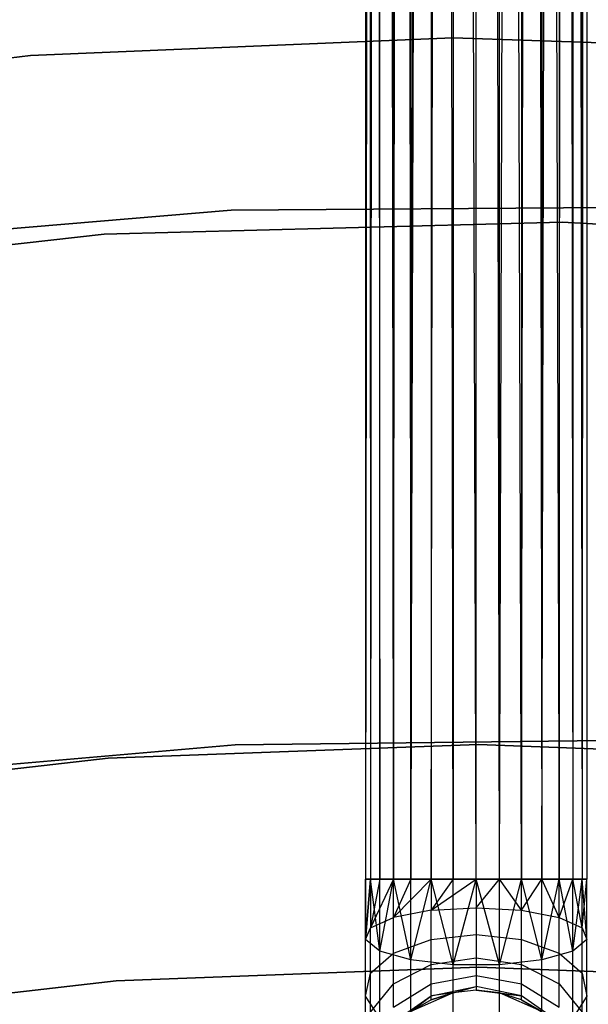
# Model space of a CAD drawing. Extents: x -189 to 189, y -189 to 189.
# Tile 269 of 591: x -4 to 1, y 42 to 51. Entities that reach past the tile are written whole.
import ezdxf

# ---------------------------------------------------------------- set-up
doc = ezdxf.new("R2010")
doc.units = 0
doc.header["$LTSCALE"] = 25.4
doc.layers.get('0').update_dxf_attribs({"linetype": 'CONTINUOUS'})

# ---------------------------------------------------------------- blocks, each defined once
blk = doc.blocks.new('CAMELEON-KENAI-C-12244_STL')
at = {"color": 0}
for p, q in [((-0.9945, 168.4763, -9.3955), (-0.9945, 43.2347, -9.3955)), ((-0.9945, 168.4763, -9.3955), (-0.9945, 43.2347, -9.6045)), ((-0.866, 168.4763, -9), (-0.9945, 43.2347, -9.3955)), ((-0.866, 168.4763, -9), (-0.9945, 43.2347, -9.3955)), ((-0.9945, 168.4763, -9.3955), (-0.9945, 43.2347, -9.3955)), ((-0.9945, 168.4763, -9.3955), (-0.9945, 43.2347, -9.6045)), ((-0.9945, 168.4763, -9.3955), (-0.9511, 43.2347, -9.809)), ((-0.9945, 168.4763, -9.3955), (-0.9511, 43.2347, -9.809)), ((-0.866, 168.4763, -9), (-0.9511, 43.2347, -9.191)), ((-0.866, 168.4763, -9), (-0.9511, 43.2347, -9.191)), ((-0.9511, 168.4763, -9.809), (-0.9511, 43.2347, -9.809)), ((-0.9511, 168.4763, -9.809), (-0.9511, 43.2347, -9.809)), ((-0.9511, 168.4763, -9.809), (-0.866, 43.2347, -10)), ((-0.9511, 168.4763, -9.809), (-0.866, 43.2347, -10)), ((-0.9511, 168.4763, -9.809), (-0.7431, 43.2347, -10.1691)), ((-0.9511, 168.4763, -9.809), (-0.7431, 43.2347, -10.1691)), ((-0.866, 43.2347, -9), (-0.866, 168.4763, -9)), ((-0.866, 43.2347, -9), (-0.866, 168.4763, -9)), ((-0.7431, 43.2347, -8.8309), (-0.866, 168.4763, -9)), ((-0.7431, 43.2347, -8.8309), (-0.866, 168.4763, -9)), ((-0.7431, 43.2347, -8.8309), (-0.5878, 168.4763, -8.691)), ((-0.7431, 43.2347, -8.8309), (-0.5878, 168.4763, -8.691)), ((-0.7431, 168.4763, -10.1691), (-0.7431, 43.2347, -10.1691)), ((-0.7431, 168.4763, -10.1691), (-0.7431, 43.2347, -10.1691)), ((-0.7431, 168.4763, -10.1691), (-0.5878, 43.2347, -10.309)), ((-0.7431, 168.4763, -10.1691), (-0.5878, 43.2347, -10.309)), ((-0.5878, 43.2347, -8.691), (-0.5878, 168.4763, -8.691)), ((-0.5878, 43.2347, -8.691), (-0.5878, 168.4763, -8.691)), ((-0.5878, 43.2347, -8.691), (-0.2079, 168.4763, -8.5219)), ((-0.5878, 43.2347, -8.691), (-0.2079, 168.4763, -8.5219)), ((-0.4067, 168.4763, -10.4135), (-0.5878, 43.2347, -10.309)), ((-0.4067, 168.4763, -10.4135), (-0.5878, 43.2347, -10.309)), ((-0.4067, 43.2347, -8.5864), (-0.2079, 168.4763, -8.5219)), ((-0.4067, 43.2347, -8.5864), (-0.2079, 168.4763, -8.5219)), ((-0.4067, 168.4763, -10.4135), (-0.4067, 43.2347, -10.4135)), ((0, 43.2347, -10.5), (-0.4067, 168.4763, -10.4135)), ((0, 43.2347, -10.5), (-0.4067, 168.4763, -10.4135)), ((-0.2079, 43.2347, -10.4781), (-0.4067, 168.4763, -10.4135)), ((-0.2079, 43.2347, -10.4781), (-0.4067, 168.4763, -10.4135)), ((-0.4067, 168.4763, -10.4135), (-0.4067, 43.2347, -10.4135)), ((-0.2079, 168.4763, -8.5219), (-0.2079, 43.2347, -8.5219)), ((-0.2079, 168.4763, -8.5219), (-0.2079, 43.2347, -8.5219)), ((0.4067, 43.2347, -10.4135), (0, 168.4763, -10.5)), ((0, 43.2347, -8.5), (0, 168.4763, -8.5)), ((0, 43.2347, -8.5), (0, 168.4763, -8.5)), ((0.2079, 43.2347, -10.4781), (0, 168.4763, -10.5)), ((0.4067, 43.2347, -10.4135), (0, 168.4763, -10.5)), ((0.2079, 43.2347, -10.4781), (0, 168.4763, -10.5)), ((0, 43.2347, -10.5), (0, 168.4763, -10.5)), ((0, 43.2347, -10.5), (0, 168.4763, -10.5)), ((0.2079, 43.2347, -8.5219), (0.2079, 168.4763, -8.5219)), ((0.2079, 43.2347, -8.5219), (0.2079, 168.4763, -8.5219)), ((0.2079, 43.2347, -8.5219), (0.5878, 168.4763, -8.691)), ((0.2079, 43.2347, -8.5219), (0.5878, 168.4763, -8.691)), ((0.4067, 168.4763, -10.4135), (0.4067, 43.2347, -10.4135)), ((0.4067, 168.4763, -10.4135), (0.4067, 43.2347, -10.4135)), ((0.4067, 168.4763, -10.4135), (0.5878, 43.2347, -10.309)), ((0.4067, 168.4763, -10.4135), (0.5878, 43.2347, -10.309)), ((0.4067, 168.4763, -10.4135), (0.7431, 43.2347, -10.1691)), ((0.4067, 168.4763, -10.4135), (0.7431, 43.2347, -10.1691)), ((0.4067, 43.2347, -8.5864), (0.5878, 168.4763, -8.691)), ((0.4067, 43.2347, -8.5864), (0.5878, 168.4763, -8.691)), ((0.5878, 168.4763, -8.691), (0.5878, 43.2347, -8.691)), ((0.5878, 43.2347, -8.691), (0.866, 168.4763, -9)), ((0.5878, 43.2347, -8.691), (0.866, 168.4763, -9)), ((0.5878, 168.4763, -8.691), (0.5878, 43.2347, -8.691)), ((0.7431, 168.4763, -10.1691), (0.7431, 43.2347, -10.1691)), ((0.7431, 168.4763, -10.1691), (0.7431, 43.2347, -10.1691)), ((0.7431, 168.4763, -10.1691), (0.866, 43.2347, -10)), ((0.7431, 168.4763, -10.1691), (0.866, 43.2347, -10)), ((0.7431, 168.4763, -10.1691), (0.9511, 43.2347, -9.809)), ((0.7431, 168.4763, -10.1691), (0.9511, 43.2347, -9.809)), ((0.7431, 43.2347, -8.8309), (0.866, 168.4763, -9)), ((0.7431, 43.2347, -8.8309), (0.866, 168.4763, -9)), ((0.866, 168.4763, -9), (0.9511, 43.2347, -9.191)), ((0.866, 168.4763, -9), (0.9511, 43.2347, -9.191)), ((0.866, 168.4763, -9), (0.866, 43.2347, -9)), ((0.866, 168.4763, -9), (0.866, 43.2347, -9)), ((0.9511, 168.4763, -9.809), (0.9945, 43.2347, -9.6045)), ((0.9511, 168.4763, -9.809), (0.9945, 43.2347, -9.3955)), ((0.9511, 168.4763, -9.809), (0.9511, 43.2347, -9.809)), ((0.9511, 168.4763, -9.809), (0.9511, 43.2347, -9.809)), ((0.9511, 168.4763, -9.809), (0.9945, 43.2347, -9.6045)), ((0.9511, 168.4763, -9.809), (0.9945, 43.2347, -9.3955)), ((0.9945, 168.4763, -9.3955), (0.9511, 43.2347, -9.191)), ((0.9945, 168.4763, -9.3955), (0.9511, 43.2347, -9.191)), ((0.9945, 168.4763, -9.3955), (0.9945, 43.2347, -9.3955)), ((0.9945, 168.4763, -9.3955), (0.9945, 43.2347, -9.3955)), ((-4.0061, 50.6345, -167), (-0.2105, 50.7934, -167)), ((-0.2105, 50.7934, -160.5), (-4.0061, 50.6345, -160.5)), ((-4.0061, 50.6345, -167), (-0.2105, 50.7934, -167)), ((-0.2105, 50.7934, -160.5), (-4.0061, 50.6345, -160.5)), ((-0.2105, 50.7934, -167), (3.5864, 50.6682, -167)), ((3.5864, 50.6682, -160.5), (-0.2105, 50.7934, -160.5)), ((-0.2105, 50.7934, -167), (3.5864, 50.6682, -167)), ((-0.2105, 50.7934, -167), (-0.2105, 50.7934, -160.5)), ((3.5864, 50.6682, -160.5), (-0.2105, 50.7934, -160.5)), ((-0.2105, 50.7934, -167), (-0.2105, 50.7934, -160.5)), ((-7.7792, 50.1923, -167), (-4.0061, 50.6345, -167)), ((-4.0061, 50.6345, -160.5), (-7.7792, 50.1923, -160.5)), ((-7.7792, 50.1923, -167), (-4.0061, 50.6345, -167)), ((-4.0061, 50.6345, -160.5), (-7.7792, 50.1923, -160.5)), ((-4.0061, 50.6345, -167), (-4.0061, 50.6345, -160.5)), ((-4.0061, 50.6345, -167), (-4.0061, 50.6345, -160.5)), ((-2.2024, 49.244, -167), (-5.9207, 48.9352, -167)), ((-5.9207, 48.9352, -160.5), (-2.2024, 49.244, -160.5)), ((-5.9207, 48.9352, -160.5), (-2.2024, 49.244, -160.5)), ((-2.2024, 49.244, -167), (-5.9207, 48.9352, -167)), ((1.5287, 49.2707, -167), (-2.2024, 49.244, -167)), ((-2.2024, 49.244, -160.5), (1.5287, 49.2707, -160.5)), ((-2.2024, 49.244, -160.5), (1.5287, 49.2707, -160.5)), ((1.5287, 49.2707, -167), (-2.2024, 49.244, -167)), ((-2.2024, 49.244, -160.5), (-2.2024, 49.244, -167)), ((-2.2024, 49.244, -160.5), (-2.2024, 49.244, -167)), ((-3.3434, 49.029, -167), (0.7715, 49.1381, -167)), ((0.7715, 49.1381, -168), (-3.3434, 49.029, -168)), ((0.7715, 49.1381, -168), (-3.3434, 49.029, -168)), ((-3.3434, 49.029, -167), (0.7715, 49.1381, -167)), ((0.7715, 49.1381, -167), (4.8811, 48.9025, -167)), ((4.8811, 48.9025, -168), (0.7715, 49.1381, -168)), ((0.7715, 49.1381, -168), (0.7715, 49.1381, -167)), ((0.7715, 49.1381, -168), (0.7715, 49.1381, -167)), ((4.8811, 48.9025, -168), (0.7715, 49.1381, -168)), ((0.7715, 49.1381, -167), (4.8811, 48.9025, -167)), ((-7.4348, 48.5759, -167), (-3.3434, 49.029, -167)), ((-3.3434, 49.029, -168), (-7.4348, 48.5759, -168)), ((-3.3434, 49.029, -168), (-7.4348, 48.5759, -168)), ((-7.4348, 48.5759, -167), (-3.3434, 49.029, -167)), ((-3.3434, 49.029, -168), (-3.3434, 49.029, -167)), ((-3.3434, 49.029, -168), (-3.3434, 49.029, -167)), ((-5.4823, 44.153), (-2.1669, 44.4403)), ((-2.1669, 44.4403, -1), (-5.4823, 44.153, -1)), ((-2.1669, 44.4403, -1), (-5.4823, 44.153, -1)), ((-5.4823, 44.153), (-2.1669, 44.4403)), ((0.0154, 44.4439, -1), (-3.3063, 44.3196, -1)), ((-3.3063, 44.3196, -8.5), (0.0154, 44.4439, -8.5)), ((0.0154, 44.4439, -1), (-3.3063, 44.3196, -1)), ((-3.3063, 44.3196, -8.5), (0.0154, 44.4439, -8.5)), ((1.1607, 44.4791, -1), (-2.1669, 44.4403, -1)), ((-2.1669, 44.4403), (1.1607, 44.4791)), ((1.1607, 44.4791, -1), (-2.1669, 44.4403, -1)), ((-2.1669, 44.4403), (1.1607, 44.4791)), ((-2.1669, 44.4403, -1), (-2.1669, 44.4403)), ((-2.1669, 44.4403, -1), (-2.1669, 44.4403)), ((3.3372, 44.3196, -1), (0.0154, 44.4439, -1)), ((0.0154, 44.4439, -8.5), (3.3372, 44.3196, -8.5)), ((0.0154, 44.4439, -8.5), (3.3372, 44.3196, -8.5)), ((0.0154, 44.4439, -1), (0.0154, 44.4439, -8.5)), ((3.3372, 44.3196, -1), (0.0154, 44.4439, -1)), ((0.0154, 44.4439, -1), (0.0154, 44.4439, -8.5)), ((-3.3063, 44.3196, -1), (-6.6095, 43.9474, -1)), ((-6.6095, 43.9474, -8.5), (-3.3063, 44.3196, -8.5)), ((-3.3063, 44.3196, -1), (-6.6095, 43.9474, -1)), ((-6.6095, 43.9474, -8.5), (-3.3063, 44.3196, -8.5)), ((-3.3063, 44.3196, -1), (-3.3063, 44.3196, -8.5)), ((-3.3063, 44.3196, -1), (-3.3063, 44.3196, -8.5)), ((-0.9945, 42.69, -9.5328), (-0.9511, 43.2347, -9.809)), ((-0.9945, 42.69, -9.5328), (-0.9511, 43.2347, -9.809)), ((-0.9945, 42.69, -9.5328), (-0.9945, 43.2347, -9.6045)), ((-0.9945, 43.2347, -9.6045), (-0.9511, 43.2347, -9.809)), ((-0.9511, 43.2347, -9.191), (-0.9945, 42.69, -9.5328)), ((-0.9511, 43.2347, -9.191), (-0.9945, 42.69, -9.5328)), ((-0.9511, 43.2347, -9.191), (-0.9945, 43.2347, -9.3955)), ((-0.9945, 43.2347, -9.3955), (-0.9945, 42.69, -9.5328)), ((-0.9945, 43.2347, -9.3955), (-0.9945, 42.69, -9.5328)), ((-0.9945, 42.69, -9.5328), (-0.9945, 43.2347, -9.6045)), ((-0.9511, 43.2347, -9.191), (-0.9945, 43.2347, -9.3955)), ((-0.9945, 43.2347, -9.6045), (-0.9511, 43.2347, -9.809)), ((-0.866, 42.5876, -9.9148), (-0.9511, 43.2347, -9.809)), ((-0.9511, 43.2347, -9.809), (-0.866, 43.2347, -10)), ((-0.866, 42.5876, -9.9148), (-0.9511, 43.2347, -9.809)), ((-0.7431, 43.2347, -8.8309), (-0.9511, 42.797, -9.1334)), ((-0.866, 43.2347, -9), (-0.9511, 42.797, -9.1334)), ((-0.7431, 43.2347, -8.8309), (-0.9511, 42.797, -9.1334)), ((-0.866, 43.2347, -9), (-0.9511, 42.797, -9.1334)), ((-0.866, 43.2347, -9), (-0.9511, 43.2347, -9.191)), ((-0.9511, 43.2347, -9.191), (-0.9511, 42.797, -9.1334)), ((-0.9511, 43.2347, -9.191), (-0.9511, 42.797, -9.1334)), ((-0.866, 43.2347, -9), (-0.9511, 43.2347, -9.191)), ((-0.9511, 43.2347, -9.809), (-0.866, 43.2347, -10)), ((-0.866, 42.5876, -9.9148), (-0.7431, 43.2347, -10.1691)), ((-0.866, 42.5876, -9.9148), (-0.7431, 43.2347, -10.1691)), ((-0.866, 42.5876, -9.9148), (-0.866, 43.2347, -10)), ((-0.866, 43.2347, -10), (-0.7431, 43.2347, -10.1691)), ((-0.866, 42.5876, -9.9148), (-0.866, 43.2347, -10)), ((-0.7431, 43.2347, -8.8309), (-0.866, 43.2347, -9)), ((-0.7431, 43.2347, -8.8309), (-0.866, 43.2347, -9)), ((-0.866, 43.2347, -10), (-0.7431, 43.2347, -10.1691)), ((-0.5878, 42.5076, -10.2133), (-0.7431, 43.2347, -10.1691)), ((-0.7431, 43.2347, -10.1691), (-0.5878, 43.2347, -10.309)), ((-0.5878, 42.5076, -10.2133), (-0.7431, 43.2347, -10.1691)), ((-0.7431, 42.8902, -8.7855), (-0.7431, 43.2347, -8.8309)), ((-0.4067, 43.2347, -8.5864), (-0.7431, 42.8902, -8.7855)), ((-0.4067, 43.2347, -8.5864), (-0.7431, 42.8902, -8.7855)), ((-0.5878, 43.2347, -8.691), (-0.7431, 42.8902, -8.7855)), ((-0.5878, 43.2347, -8.691), (-0.7431, 42.8902, -8.7855)), ((-0.5878, 43.2347, -8.691), (-0.7431, 43.2347, -8.8309)), ((-0.7431, 42.8902, -8.7855), (-0.7431, 43.2347, -8.8309)), ((-0.5878, 43.2347, -8.691), (-0.7431, 43.2347, -8.8309)), ((-0.7431, 43.2347, -10.1691), (-0.5878, 43.2347, -10.309)), ((-0.5878, 42.5076, -10.2133), (-0.4067, 43.2347, -10.4135)), ((-0.5878, 42.5076, -10.2133), (-0.4067, 43.2347, -10.4135)), ((-0.5878, 42.5076, -10.2133), (-0.5878, 43.2347, -10.309)), ((-0.5878, 43.2347, -10.309), (-0.4067, 43.2347, -10.4135)), ((-0.5878, 42.5076, -10.2133), (-0.5878, 43.2347, -10.309)), ((-0.4067, 43.2347, -8.5864), (-0.5878, 43.2347, -8.691)), ((-0.4067, 43.2347, -8.5864), (-0.5878, 43.2347, -8.691)), ((-0.5878, 43.2347, -10.309), (-0.4067, 43.2347, -10.4135)), ((-0.2079, 42.4639, -10.3767), (-0.4067, 43.2347, -10.4135)), ((-0.4067, 43.2347, -10.4135), (-0.2079, 43.2347, -10.4781)), ((-0.2079, 42.4639, -10.3767), (-0.4067, 43.2347, -10.4135)), ((-0.2079, 43.2347, -8.5219), (-0.4067, 42.9535, -8.5494)), ((-0.4067, 42.9535, -8.5494), (0, 43.2347, -8.5)), ((-0.2079, 43.2347, -8.5219), (-0.4067, 42.9535, -8.5494)), ((-0.2079, 43.2347, -8.5219), (-0.4067, 43.2347, -8.5864)), ((-0.4067, 43.2347, -8.5864), (-0.4067, 42.9535, -8.5494)), ((-0.4067, 43.2347, -8.5864), (-0.4067, 42.9535, -8.5494)), ((-0.4067, 42.9535, -8.5494), (0, 43.2347, -8.5)), ((-0.2079, 43.2347, -8.5219), (-0.4067, 43.2347, -8.5864)), ((-0.4067, 43.2347, -10.4135), (-0.2079, 43.2347, -10.4781)), ((-0.2079, 42.4639, -10.3767), (0, 43.2347, -10.5)), ((-0.2079, 42.4639, -10.3767), (0, 43.2347, -10.5)), ((-0.2079, 42.4639, -10.3767), (-0.2079, 43.2347, -10.4781)), ((-0.2079, 43.2347, -10.4781), (0, 43.2347, -10.5)), ((-0.2079, 42.4639, -10.3767), (-0.2079, 43.2347, -10.4781)), ((0, 43.2347, -8.5), (-0.2079, 43.2347, -8.5219)), ((0, 43.2347, -8.5), (-0.2079, 43.2347, -8.5219)), ((-0.2079, 43.2347, -10.4781), (0, 43.2347, -10.5)), ((0, 43.2347, -8.5), (0, 42.9759, -8.4659)), ((0, 42.9759, -8.4659), (0.2079, 43.2347, -8.5219)), ((0.2079, 43.2347, -8.5219), (0, 43.2347, -8.5)), ((0, 42.9759, -8.4659), (0.2079, 43.2347, -8.5219)), ((0.2079, 42.4639, -10.3767), (0, 43.2347, -10.5)), ((0, 43.2347, -10.5), (0.2079, 43.2347, -10.4781)), ((0.2079, 42.4639, -10.3767), (0, 43.2347, -10.5)), ((0, 43.2347, -8.5), (0, 42.9759, -8.4659)), ((0.2079, 43.2347, -8.5219), (0, 43.2347, -8.5)), ((0, 43.2347, -10.5), (0.2079, 43.2347, -10.4781)), ((0.4067, 42.9535, -8.5494), (0.2079, 43.2347, -8.5219)), ((0.4067, 42.9535, -8.5494), (0.2079, 43.2347, -8.5219)), ((0.4067, 43.2347, -8.5864), (0.2079, 43.2347, -8.5219)), ((0.2079, 42.4639, -10.3767), (0.4067, 43.2347, -10.4135)), ((0.2079, 42.4639, -10.3767), (0.4067, 43.2347, -10.4135)), ((0.2079, 42.4639, -10.3767), (0.2079, 43.2347, -10.4781)), ((0.2079, 43.2347, -10.4781), (0.4067, 43.2347, -10.4135)), ((0.2079, 42.4639, -10.3767), (0.2079, 43.2347, -10.4781)), ((0.4067, 43.2347, -8.5864), (0.2079, 43.2347, -8.5219)), ((0.2079, 43.2347, -10.4781), (0.4067, 43.2347, -10.4135)), ((0.4067, 42.9535, -8.5494), (0.4067, 43.2347, -8.5864)), ((0.4067, 42.9535, -8.5494), (0.4067, 43.2347, -8.5864)), ((0.4067, 42.9535, -8.5494), (0.5878, 43.2347, -8.691)), ((0.5878, 43.2347, -8.691), (0.4067, 43.2347, -8.5864)), ((0.4067, 42.9535, -8.5494), (0.5878, 43.2347, -8.691)), ((0.5878, 42.5076, -10.2133), (0.4067, 43.2347, -10.4135)), ((0.4067, 43.2347, -10.4135), (0.5878, 43.2347, -10.309)), ((0.5878, 42.5076, -10.2133), (0.4067, 43.2347, -10.4135)), ((0.4067, 43.2347, -10.4135), (0.5878, 43.2347, -10.309)), ((0.5878, 43.2347, -8.691), (0.4067, 43.2347, -8.5864)), ((0.7431, 42.8902, -8.7855), (0.5878, 43.2347, -8.691)), ((0.7431, 42.8902, -8.7855), (0.5878, 43.2347, -8.691)), ((0.7431, 43.2347, -8.8309), (0.5878, 43.2347, -8.691)), ((0.5878, 42.5076, -10.2133), (0.7431, 43.2347, -10.1691)), ((0.5878, 42.5076, -10.2133), (0.7431, 43.2347, -10.1691)), ((0.5878, 42.5076, -10.2133), (0.5878, 43.2347, -10.309)), ((0.5878, 43.2347, -10.309), (0.7431, 43.2347, -10.1691)), ((0.5878, 42.5076, -10.2133), (0.5878, 43.2347, -10.309)), ((0.5878, 43.2347, -10.309), (0.7431, 43.2347, -10.1691)), ((0.7431, 43.2347, -8.8309), (0.5878, 43.2347, -8.691)), ((0.7431, 42.8902, -8.7855), (0.7431, 43.2347, -8.8309)), ((0.7431, 42.8902, -8.7855), (0.7431, 43.2347, -8.8309)), ((0.7431, 42.8902, -8.7855), (0.866, 43.2347, -9)), ((0.866, 43.2347, -9), (0.7431, 43.2347, -8.8309)), ((0.7431, 42.8902, -8.7855), (0.866, 43.2347, -9)), ((0.866, 42.5876, -9.9148), (0.7431, 43.2347, -10.1691)), ((0.7431, 43.2347, -10.1691), (0.866, 43.2347, -10)), ((0.866, 42.5876, -9.9148), (0.7431, 43.2347, -10.1691)), ((0.7431, 43.2347, -10.1691), (0.866, 43.2347, -10)), ((0.866, 43.2347, -9), (0.7431, 43.2347, -8.8309)), ((0.9511, 42.797, -9.1334), (0.866, 43.2347, -9)), ((0.9511, 42.797, -9.1334), (0.866, 43.2347, -9)), ((0.9511, 43.2347, -9.191), (0.866, 43.2347, -9)), ((0.866, 42.5876, -9.9148), (0.9511, 43.2347, -9.809)), ((0.866, 42.5876, -9.9148), (0.9511, 43.2347, -9.809)), ((0.866, 42.5876, -9.9148), (0.866, 43.2347, -10)), ((0.866, 43.2347, -10), (0.9511, 43.2347, -9.809)), ((0.866, 42.5876, -9.9148), (0.866, 43.2347, -10)), ((0.866, 43.2347, -10), (0.9511, 43.2347, -9.809)), ((0.9511, 43.2347, -9.191), (0.866, 43.2347, -9)), ((0.9511, 42.797, -9.1334), (0.9511, 43.2347, -9.191)), ((0.9511, 42.797, -9.1334), (0.9511, 43.2347, -9.191)), ((0.9511, 42.797, -9.1334), (0.9945, 43.2347, -9.3955)), ((0.9945, 43.2347, -9.3955), (0.9511, 43.2347, -9.191)), ((0.9511, 42.797, -9.1334), (0.9945, 43.2347, -9.3955)), ((0.9945, 42.69, -9.5328), (0.9511, 43.2347, -9.809)), ((0.9511, 43.2347, -9.809), (0.9945, 43.2347, -9.6045)), ((0.9945, 42.69, -9.5328), (0.9511, 43.2347, -9.809)), ((0.9511, 43.2347, -9.809), (0.9945, 43.2347, -9.6045)), ((0.9945, 43.2347, -9.3955), (0.9511, 43.2347, -9.191)), ((0.9945, 42.69, -9.5328), (0.9945, 43.2347, -9.3955)), ((0.9945, 42.69, -9.5328), (0.9945, 43.2347, -9.6045)), ((0.9945, 42.69, -9.5328), (0.9945, 43.2347, -9.3955)), ((0.9945, 42.69, -9.5328), (0.9945, 43.2347, -9.6045)), ((-0.4067, 42.9535, -8.5494), (-0.7431, 42.8902, -8.7855)), ((-0.4067, 42.9535, -8.5494), (-0.7431, 42.8902, -8.7855)), ((-0.4067, 42.9535, -8.5494), (0, 42.9759, -8.4659)), ((-0.4067, 42.9535, -8.5494), (0, 42.9759, -8.4659)), ((-0.4067, 42.6914, -8.4409), (-0.4067, 42.9535, -8.5494)), ((-0.4067, 42.6914, -8.4409), (-0.4067, 42.9535, -8.5494)), ((0, 42.9759, -8.4659), (0.4067, 42.9535, -8.5494)), ((0, 42.9759, -8.4659), (0, 42.7347, -8.366)), ((0, 42.9759, -8.4659), (0.4067, 42.9535, -8.5494)), ((0, 42.9759, -8.4659), (0, 42.7347, -8.366)), ((0.4067, 42.9535, -8.5494), (0.7431, 42.8902, -8.7855)), ((0.4067, 42.6914, -8.4409), (0.4067, 42.9535, -8.5494)), ((0.4067, 42.6914, -8.4409), (0.4067, 42.9535, -8.5494)), ((0.4067, 42.9535, -8.5494), (0.7431, 42.8902, -8.7855)), ((-0.9511, 42.797, -9.1334), (-0.7431, 42.8902, -8.7855)), ((-0.9511, 42.797, -9.1334), (-0.7431, 42.8902, -8.7855)), ((-0.7431, 42.5692, -8.6526), (-0.7431, 42.8902, -8.7855)), ((-0.7431, 42.5692, -8.6526), (-0.7431, 42.8902, -8.7855)), ((0.7431, 42.8902, -8.7855), (0.9511, 42.797, -9.1334)), ((0.7431, 42.5692, -8.6526), (0.7431, 42.8902, -8.7855)), ((0.7431, 42.5692, -8.6526), (0.7431, 42.8902, -8.7855)), ((0.7431, 42.8902, -8.7855), (0.9511, 42.797, -9.1334)), ((-0.9945, 42.69, -9.5328), (-0.9511, 42.797, -9.1334)), ((-0.9945, 42.69, -9.5328), (-0.9511, 42.797, -9.1334)), ((-0.9511, 42.3892, -8.9644), (-0.9511, 42.797, -9.1334)), ((-0.9511, 42.3892, -8.9644), (-0.9511, 42.797, -9.1334)), ((0.9511, 42.797, -9.1334), (0.9945, 42.69, -9.5328)), ((0.9511, 42.3892, -8.9644), (0.9511, 42.797, -9.1334)), ((0.9511, 42.3892, -8.9644), (0.9511, 42.797, -9.1334)), ((0.9511, 42.797, -9.1334), (0.9945, 42.69, -9.5328)), ((-0.866, 42.5876, -9.9148), (-0.9945, 42.69, -9.5328)), ((-0.9945, 42.1824, -9.3226), (-0.9945, 42.69, -9.5328)), ((-0.866, 42.5876, -9.9148), (-0.9945, 42.69, -9.5328)), ((-0.9945, 42.1824, -9.3226), (-0.9945, 42.69, -9.5328)), ((-0.7431, 42.5692, -8.6526), (-0.4067, 42.6914, -8.4409)), ((-0.7431, 42.5692, -8.6526), (-0.4067, 42.6914, -8.4409)), ((-0.4067, 42.6914, -8.4409), (0, 42.7347, -8.366)), ((-0.4067, 42.6914, -8.4409), (0, 42.7347, -8.366)), ((-0.4067, 42.4664, -8.2682), (-0.4067, 42.6914, -8.4409)), ((-0.4067, 42.4664, -8.2682), (-0.4067, 42.6914, -8.4409)), ((0, 42.7347, -8.366), (0.4067, 42.6914, -8.4409)), ((0, 42.7347, -8.366), (0, 42.5276, -8.2071)), ((0, 42.7347, -8.366), (0.4067, 42.6914, -8.4409)), ((0, 42.7347, -8.366), (0, 42.5276, -8.2071)), ((0.4067, 42.6914, -8.4409), (0.7431, 42.5692, -8.6526)), ((0.4067, 42.4664, -8.2682), (0.4067, 42.6914, -8.4409)), ((0.4067, 42.4664, -8.2682), (0.4067, 42.6914, -8.4409)), ((0.4067, 42.6914, -8.4409), (0.7431, 42.5692, -8.6526)), ((0.9945, 42.69, -9.5328), (0.866, 42.5876, -9.9148)), ((0.9945, 42.69, -9.5328), (0.866, 42.5876, -9.9148)), ((0.9945, 42.1824, -9.3226), (0.9945, 42.69, -9.5328)), ((0.9945, 42.1824, -9.3226), (0.9945, 42.69, -9.5328)), ((-0.9511, 42.3892, -8.9644), (-0.7431, 42.5692, -8.6526)), ((-0.9511, 42.3892, -8.9644), (-0.7431, 42.5692, -8.6526)), ((-0.5878, 42.5076, -10.2133), (-0.866, 42.5876, -9.9148)), ((-0.866, 41.9847, -9.6651), (-0.866, 42.5876, -9.9148)), ((-0.5878, 42.5076, -10.2133), (-0.866, 42.5876, -9.9148)), ((-0.866, 41.9847, -9.6651), (-0.866, 42.5876, -9.9148)), ((-0.7431, 42.2936, -8.4411), (-0.7431, 42.5692, -8.6526)), ((-0.7431, 42.2936, -8.4411), (-0.7431, 42.5692, -8.6526)), ((0.866, 42.5876, -9.9148), (0.5878, 42.5076, -10.2133)), ((0.866, 42.5876, -9.9148), (0.5878, 42.5076, -10.2133)), ((0.7431, 42.5692, -8.6526), (0.9511, 42.3892, -8.9644)), ((0.7431, 42.2936, -8.4411), (0.7431, 42.5692, -8.6526)), ((0.7431, 42.2936, -8.4411), (0.7431, 42.5692, -8.6526)), ((0.7431, 42.5692, -8.6526), (0.9511, 42.3892, -8.9644)), ((0.866, 41.9847, -9.6651), (0.866, 42.5876, -9.9148)), ((0.866, 41.9847, -9.6651), (0.866, 42.5876, -9.9148)), ((-0.2079, 42.4639, -10.3767), (-0.5878, 42.5076, -10.2133)), ((-0.5878, 41.8302, -9.9327), (-0.5878, 42.5076, -10.2133)), ((-0.2079, 42.4639, -10.3767), (-0.5878, 42.5076, -10.2133)), ((-0.5878, 41.8302, -9.9327), (-0.5878, 42.5076, -10.2133)), ((-0.4067, 42.4664, -8.2682), (0, 42.5276, -8.2071)), ((-0.4067, 42.4664, -8.2682), (0, 42.5276, -8.2071)), ((0, 42.5276, -8.2071), (0.4067, 42.4664, -8.2682)), ((0, 42.5276, -8.2071), (0, 42.3686, -8)), ((0, 42.5276, -8.2071), (0.4067, 42.4664, -8.2682)), ((0, 42.5276, -8.2071), (0, 42.3686, -8)), ((0.5878, 42.5076, -10.2133), (0.2079, 42.4639, -10.3767)), ((0.5878, 42.5076, -10.2133), (0.2079, 42.4639, -10.3767)), ((0.5878, 41.8302, -9.9327), (0.5878, 42.5076, -10.2133)), ((0.5878, 41.8302, -9.9327), (0.5878, 42.5076, -10.2133)), ((-3.2341, 42.3193, -1), (0.0154, 42.4439, -1)), ((0.0154, 42.4439, -8.5), (-3.2341, 42.3193, -8.5)), ((0.0154, 42.4439, -8.5), (-3.2341, 42.3193, -8.5)), ((-3.2341, 42.3193, -1), (0.0154, 42.4439, -1)), ((-0.9945, 42.1824, -9.3226), (-0.9511, 42.3892, -8.9644)), ((-0.9945, 42.1824, -9.3226), (-0.9511, 42.3892, -8.9644)), ((-0.9511, 42.039, -8.6957), (-0.9511, 42.3892, -8.9644)), ((-0.9511, 42.039, -8.6957), (-0.9511, 42.3892, -8.9644)), ((-0.7431, 42.2936, -8.4411), (-0.4067, 42.4664, -8.2682)), ((-0.7431, 42.2936, -8.4411), (-0.4067, 42.4664, -8.2682)), ((-0.4067, 42.2938, -8.0432), (-0.4067, 42.4664, -8.2682)), ((-0.4067, 42.2938, -8.0432), (-0.4067, 42.4664, -8.2682)), ((0.2079, 42.4639, -10.3767), (-0.2079, 42.4639, -10.3767)), ((-0.2079, 41.7456, -10.0792), (-0.2079, 42.4639, -10.3767)), ((0.2079, 42.4639, -10.3767), (-0.2079, 42.4639, -10.3767)), ((-0.2079, 41.7456, -10.0792), (-0.2079, 42.4639, -10.3767)), ((0.0154, 42.4439, -1), (3.265, 42.3193, -1)), ((3.265, 42.3193, -8.5), (0.0154, 42.4439, -8.5)), ((0.0154, 42.4439, -1), (0.0154, 42.4439, -8.5)), ((3.265, 42.3193, -8.5), (0.0154, 42.4439, -8.5)), ((0.0154, 42.4439, -1), (3.265, 42.3193, -1)), ((0.0154, 42.4439, -1), (0.0154, 42.4439, -8.5)), ((0.2079, 41.7456, -10.0792), (0.2079, 42.4639, -10.3767)), ((0.2079, 41.7456, -10.0792), (0.2079, 42.4639, -10.3767)), ((0.4067, 42.4664, -8.2682), (0.7431, 42.2936, -8.4411)), ((0.4067, 42.2938, -8.0432), (0.4067, 42.4664, -8.2682)), ((0.4067, 42.2938, -8.0432), (0.4067, 42.4664, -8.2682)), ((0.4067, 42.4664, -8.2682), (0.7431, 42.2936, -8.4411)), ((0.9511, 42.3892, -8.9644), (0.9945, 42.1824, -9.3226)), ((0.9511, 42.039, -8.6957), (0.9511, 42.3892, -8.9644)), ((0.9511, 42.039, -8.6957), (0.9511, 42.3892, -8.9644)), ((0.9511, 42.3892, -8.9644), (0.9945, 42.1824, -9.3226)), ((-6.4645, 41.9464, -1), (-3.2341, 42.3193, -1)), ((-3.2341, 42.3193, -8.5), (-6.4645, 41.9464, -8.5)), ((-3.2341, 42.3193, -8.5), (-6.4645, 41.9464, -8.5)), ((-6.4645, 41.9464, -1), (-3.2341, 42.3193, -1)), ((-3.2341, 42.3193, -8.5), (-3.2341, 42.3193, -1)), ((-3.2341, 42.3193, -8.5), (-3.2341, 42.3193, -1)), ((-0.9511, 42.039, -8.6957), (-0.7431, 42.2936, -8.4411)), ((-0.9511, 42.039, -8.6957), (-0.7431, 42.2936, -8.4411)), ((-0.7431, 42.0821, -8.1654), (-0.4067, 42.2938, -8.0432)), ((-0.7431, 42.0821, -8.1654), (-0.4067, 42.2938, -8.0432)), ((-0.7431, 42.0821, -8.1654), (-0.7431, 42.2936, -8.4411)), ((-0.7431, 42.0821, -8.1654), (-0.7431, 42.2936, -8.4411)), ((-0.4067, 42.2938, -8.0432), (0, 42.3686, -8)), ((-0.4067, 42.2938, -8.0432), (0, 42.3686, -8)), ((-0.4067, 42.1852, -7.7812), (-0.4067, 42.2938, -8.0432)), ((-0.4067, 42.1852, -7.7812), (-0.4067, 42.2938, -8.0432)), ((0, 42.3686, -8), (0.4067, 42.2938, -8.0432)), ((0, 42.3686, -8), (0, 42.2687, -7.7588)), ((0, 42.3686, -8), (0.4067, 42.2938, -8.0432)), ((0, 42.3686, -8), (0, 42.2687, -7.7588)), ((0.4067, 42.2938, -8.0432), (0.7431, 42.0821, -8.1654)), ((0.4067, 42.1852, -7.7812), (0.4067, 42.2938, -8.0432)), ((0.4067, 42.1852, -7.7812), (0.4067, 42.2938, -8.0432)), ((0.4067, 42.2938, -8.0432), (0.7431, 42.0821, -8.1654)), ((0.7431, 42.2936, -8.4411), (0.9511, 42.039, -8.6957)), ((0.7431, 42.0821, -8.1654), (0.7431, 42.2936, -8.4411)), ((0.7431, 42.0821, -8.1654), (0.7431, 42.2936, -8.4411)), ((0.7431, 42.2936, -8.4411), (0.9511, 42.039, -8.6957)), ((-0.2079, 42.2128, -2), (-0.5878, 42.0437, -2)), ((-0.2079, 42.2128, -2), (-0.5878, 42.0437, -2)), ((-0.4067, 42.1852, -7.7812), (0, 42.2687, -7.7588)), ((-0.4067, 42.1852, -7.7812), (0, 42.2687, -7.7588)), ((-0.2079, 42.2128, -7.5), (-0.4067, 42.1482, -7.5)), ((-0.4067, 42.1482, -7.5), (-0.2079, 42.2128, -2)), ((-0.4067, 42.1482, -7.5), (-0.2079, 42.2128, -2)), ((-0.2079, 42.2128, -7.5), (-0.4067, 42.1482, -7.5)), ((-0.2079, 42.2128, -7.5), (-0.4067, 42.1852, -7.7812)), ((-0.2079, 42.2128, -7.5), (-0.4067, 42.1852, -7.7812)), ((-0.2079, 42.2128, -7.5), (0, 42.2687, -7.7588)), ((-0.2079, 42.2128, -7.5), (0, 42.2687, -7.7588)), ((0, 42.2347, -2), (-0.2079, 42.2128, -2)), ((0, 42.2347, -7.5), (-0.2079, 42.2128, -7.5)), ((0, 42.2347, -2), (-0.2079, 42.2128, -2)), ((0, 42.2347, -7.5), (-0.2079, 42.2128, -7.5)), ((-0.2079, 42.2128, -7.5), (-0.2079, 42.2128, -2)), ((-0.2079, 42.2128, -7.5), (-0.2079, 42.2128, -2)), ((0.4067, 42.1852, -7.7812), (0, 42.2687, -7.7588)), ((0, 42.2687, -7.7588), (0, 42.2347, -7.5)), ((0.4067, 42.1852, -7.7812), (0, 42.2687, -7.7588)), ((0, 42.2687, -7.7588), (0, 42.2347, -7.5)), ((0.2079, 42.2128, -2), (0, 42.2347, -2)), ((0.2079, 42.2128, -7.5), (0, 42.2347, -7.5)), ((0, 42.2347, -7.5), (0, 42.2347, -2)), ((0.2079, 42.2128, -2), (0, 42.2347, -2)), ((0, 42.2347, -7.5), (0, 42.2347, -2)), ((0, 42.2347, -7.5), (0.4067, 42.1852, -7.7812)), ((0.2079, 42.2128, -7.5), (0, 42.2347, -7.5)), ((0, 42.2347, -7.5), (0.4067, 42.1852, -7.7812)), ((0.5878, 42.0437, -2), (0.2079, 42.2128, -2)), ((0.4067, 42.1482, -7.5), (0.2079, 42.2128, -2)), ((0.5878, 42.0437, -2), (0.2079, 42.2128, -2)), ((0.4067, 42.1482, -7.5), (0.2079, 42.2128, -2)), ((0.4067, 42.1482, -7.5), (0.2079, 42.2128, -7.5)), ((0.2079, 42.2128, -7.5), (0.2079, 42.2128, -2)), ((0.2079, 42.2128, -7.5), (0.2079, 42.2128, -2)), ((0.2079, 42.2128, -7.5), (0.4067, 42.1852, -7.7812)), ((0.2079, 42.2128, -7.5), (0.4067, 42.1852, -7.7812)), ((0.4067, 42.1482, -7.5), (0.2079, 42.2128, -7.5)), ((-0.866, 41.9847, -9.6651), (-0.9945, 42.1824, -9.3226)), ((-0.9945, 41.7466, -8.9881), (-0.9945, 42.1824, -9.3226)), ((-0.866, 41.9847, -9.6651), (-0.9945, 42.1824, -9.3226)), ((-0.9945, 41.7466, -8.9881), (-0.9945, 42.1824, -9.3226)), ((-0.7431, 41.9492, -7.8445), (-0.4067, 42.1852, -7.7812)), ((-0.7431, 41.9492, -7.8445), (-0.4067, 42.1852, -7.7812)), ((-0.5878, 42.0437, -7.5), (-0.4067, 42.1852, -7.7812)), ((-0.5878, 42.0437, -7.5), (-0.4067, 42.1852, -7.7812)), ((-0.4067, 42.1482, -7.5), (-0.5878, 42.0437, -2)), ((-0.4067, 42.1482, -7.5), (-0.5878, 42.0437, -7.5)), ((-0.4067, 42.1482, -7.5), (-0.5878, 42.0437, -2)), ((-0.4067, 42.1482, -7.5), (-0.5878, 42.0437, -7.5)), ((-0.4067, 42.1482, -7.5), (-0.4067, 42.1852, -7.7812)), ((-0.4067, 42.1482, -7.5), (-0.4067, 42.1852, -7.7812)), ((0.4067, 42.1482, -7.5), (0.4067, 42.1852, -7.7812)), ((0.4067, 42.1482, -7.5), (0.4067, 42.1852, -7.7812)), ((0.7431, 41.9492, -7.8445), (0.4067, 42.1852, -7.7812)), ((0.7431, 41.9492, -7.8445), (0.4067, 42.1852, -7.7812)), ((0.5878, 42.0437, -7.5), (0.4067, 42.1482, -7.5)), ((0.4067, 42.1482, -7.5), (0.5878, 42.0437, -2)), ((0.4067, 42.1482, -7.5), (0.5878, 42.0437, -2)), ((0.4067, 42.1482, -7.5), (0.7431, 41.9492, -7.8445)), ((0.5878, 42.0437, -7.5), (0.4067, 42.1482, -7.5)), ((0.4067, 42.1482, -7.5), (0.7431, 41.9492, -7.8445)), ((0.9945, 42.1824, -9.3226), (0.866, 41.9847, -9.6651)), ((0.9945, 42.1824, -9.3226), (0.866, 41.9847, -9.6651)), ((0.9945, 41.7466, -8.9881), (0.9945, 42.1824, -9.3226)), ((0.9945, 41.7466, -8.9881), (0.9945, 42.1824, -9.3226))]:
    blk.add_line(p, q, dxfattribs=at)

msp = doc.modelspace()

# ---------------------------------------------------------------- block references
at = {"color": 0}
msp.add_blockref('CAMELEON-KENAI-C-12244_STL', (0, 0), dxfattribs=at)

doc.saveas('drawing.dxf')
